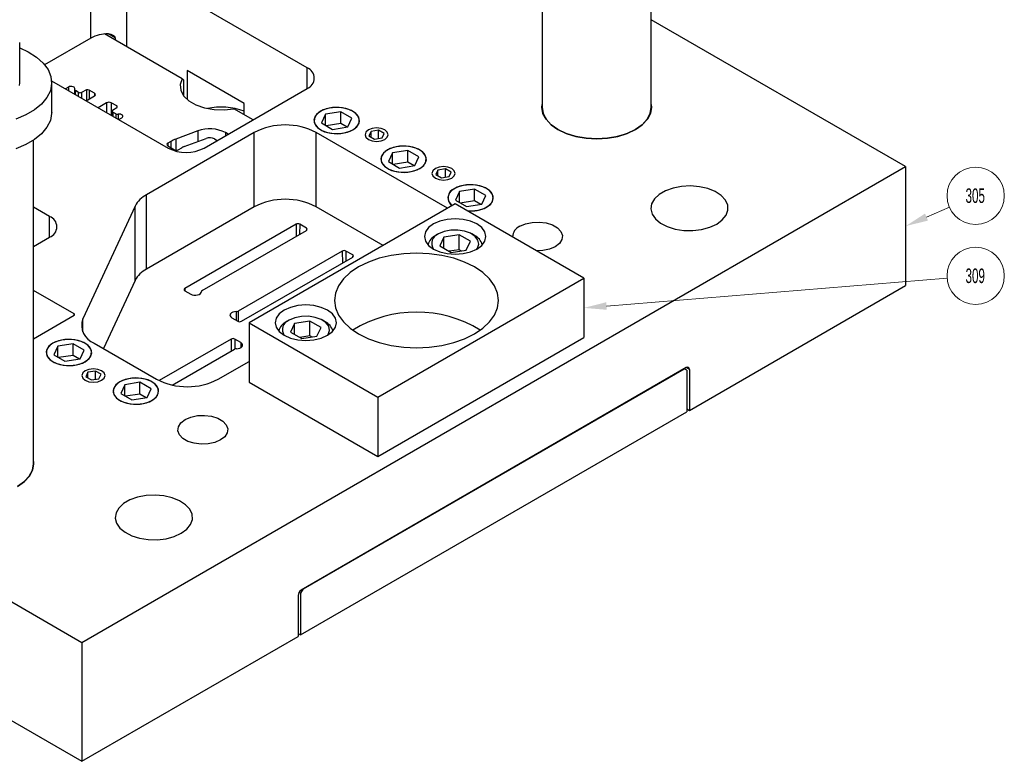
# Model space of a CAD drawing. Header units: inches. Extents: x 1802 to 2468, y -208 to -72.
# Tile 542 of 595: x 2319 to 2326, y -102 to -97. Entities that reach past the tile are written whole.
import ezdxf

# ---------------------------------------------------------------- set-up
doc = ezdxf.new("R2010")
doc.units = ezdxf.units.IN
doc.header["$LTSCALE"] = 0.5
doc.header["$MEASUREMENT"] = 0
for name, color, linetype in [('SID-M-S', 105, 'Continuous'), ('ST1-M-S', 193, 'Continuous'), ('ST2-M-S', 193, 'Continuous'), ('SVE-M-S', 8, 'Continuous')]:
    doc.layers.add(name, color=color, linetype=linetype)
doc.styles.add('SLDTEXTSTYLE0', font='TXT', dxfattribs={"width": 0.595745})

msp = doc.modelspace()

# ---------------------------------------------------------------- linework, layer by layer
at = {"layer": 'SID-M-S', "linetype": 'Continuous', "lineweight": 0}
for p, q in [((2325.22285, -98.24264), (2325.38001, -98.17453)), ((2323.02549, -98.85316), (2325.36443, -98.6621))]:
    msp.add_line(p, q, dxfattribs=at)
for centre in [(2325.56048, -98.0963), (2325.56048, -98.64609)]:
    msp.add_circle(centre, 0.1967, dxfattribs=at)
for points in [[(2325.23319, -98.2665), (2325.07972, -98.30468), (2325.23319, -98.2665), (2325.21251, -98.21879)], [(2323.02761, -98.87908), (2322.87001, -98.86586), (2323.02761, -98.87908), (2323.02338, -98.82725)]]:
    msp.add_solid(points, dxfattribs=at)
at = {"layer": 'ST1-M-S', "linetype": 'Continuous', "lineweight": 25}
for p, q in [((2308.63949, -94.93693), (2319.42286, -101.16205)), ((2308.63949, -95.75347), (2319.42286, -101.97859)), ((2319.48474, -97.01375), (2319.48474, -96.50342)), ((2320.96966, -97.21777), (2319.73222, -96.50342)), ((2319.73222, -97.07499), (2319.73222, -96.50342)), ((2325.07972, -97.89641), (2323.3334, -96.88828)), ((2319.48474, -97.01375), (2319.16761, -97.19683)), ((2320.11161, -97.294), (2319.57764, -96.98575)), ((2319.65081, -97.01166), (2319.60609, -96.98585)), ((2319.65081, -97.01166), (2319.65081, -97.02798)), ((2320.96966, -97.36064), (2320.96966, -97.21777)), ((2320.53766, -97.46239), (2320.14655, -97.23661)), ((2320.14655, -97.23661), (2320.14655, -97.43586)), ((2319.21523, -97.30711), (2320.01507, -97.76885)), ((2319.33151, -97.34991), (2319.31043, -97.36207)), ((2319.33841, -97.34707), (2319.33151, -97.34991)), ((2319.33151, -97.34991), (2319.33169, -97.37435)), ((2319.34654, -97.34568), (2319.33841, -97.34707)), ((2319.35501, -97.3459), (2319.34654, -97.34568)), ((2319.36289, -97.34771), (2319.35501, -97.3459)), ((2319.36933, -97.3509), (2319.36289, -97.34771)), ((2319.3736, -97.35512), (2319.36933, -97.3509)), ((2319.37526, -97.35992), (2319.3736, -97.35512)), ((2320.11161, -97.294), (2320.09843, -97.33291)), ((2320.09843, -97.33291), (2320.10197, -97.37251)), ((2320.12136, -97.29963), (2320.12136, -97.40958)), ((2319.37336, -97.36757), (2319.37304, -97.39821)), ((2319.37412, -97.36477), (2319.37526, -97.35992)), ((2319.37825, -97.37444), (2319.37805, -97.40111)), ((2319.39839, -97.38607), (2319.37825, -97.37444)), ((2319.39839, -97.38607), (2319.39819, -97.41273)), ((2319.45522, -97.37002), (2319.42091, -97.38664)), ((2319.42091, -97.38664), (2319.42118, -97.42601)), ((2319.45256, -97.44412), (2319.5102, -97.41085)), ((2319.45522, -97.37002), (2319.45571, -97.4423)), ((2319.47277, -97.37046), (2319.4723, -97.43273)), ((2319.5102, -97.39207), (2319.47277, -97.37046)), ((2319.5102, -97.39207), (2319.51006, -97.41093)), ((2320.10197, -97.37251), (2320.12202, -97.41044)), ((2320.12202, -97.41044), (2320.15738, -97.44443)), ((2320.26255, -97.76885), (2320.96966, -97.36064)), ((2319.59237, -97.45828), (2319.53473, -97.49156)), ((2319.59237, -97.45828), (2319.59287, -97.52512)), ((2319.6249, -97.45828), (2319.62426, -97.54324)), ((2319.66233, -97.47989), (2319.6249, -97.45828)), ((2319.63431, -97.50983), (2319.6631, -97.49002)), ((2319.66233, -97.47989), (2319.66225, -97.49061)), ((2319.66387, -97.48096), (2319.66233, -97.47989)), ((2319.6631, -97.49002), (2319.66447, -97.48888)), ((2319.66504, -97.48218), (2319.66387, -97.48096)), ((2319.66447, -97.48888), (2319.66545, -97.48761)), ((2319.6658, -97.4835), (2319.66504, -97.48218)), ((2319.66545, -97.48761), (2319.66601, -97.48626)), ((2319.66613, -97.48487), (2319.6658, -97.4835)), ((2319.66601, -97.48626), (2319.66613, -97.48487)), ((2320.15738, -97.44443), (2320.20595, -97.47247)), ((2320.20595, -97.47247), (2320.26483, -97.49288)), ((2320.26483, -97.49288), (2320.33053, -97.50446)), ((2320.53766, -97.53995), (2320.53766, -97.46239)), ((2321.16711, -97.48992), (2321.12135, -97.49492)), ((2321.21339, -97.49293), (2321.16711, -97.48992)), ((2321.25608, -97.50368), (2321.21339, -97.49293)), ((2322.58215, -97.48821), (2322.5834, -97.47052)), ((2322.58938, -97.53058), (2322.58215, -97.48821)), ((2323.33465, -97.48821), (2323.32742, -97.53058)), ((2323.3334, -97.47052), (2323.33465, -97.48821)), ((2319.63041, -97.51596), (2319.63008, -97.5466)), ((2319.63043, -97.51644), (2319.63058, -97.51466)), ((2319.63085, -97.51821), (2319.63043, -97.51644)), ((2319.63058, -97.51466), (2319.63129, -97.51293)), ((2319.63182, -97.5199), (2319.63085, -97.51821)), ((2319.63129, -97.51293), (2319.63255, -97.5113)), ((2319.63332, -97.52146), (2319.63182, -97.5199)), ((2319.63255, -97.5113), (2319.63431, -97.50983)), ((2319.6353, -97.52283), (2319.63332, -97.52146)), ((2319.6353, -97.52283), (2319.6351, -97.5495)), ((2319.65543, -97.53446), (2319.6353, -97.52283)), ((2319.65543, -97.53446), (2319.65523, -97.56112)), ((2319.68059, -97.53618), (2319.67219, -97.53684)), ((2319.67219, -97.53684), (2319.6723, -97.57097)), ((2319.67686, -97.57361), (2319.69793, -97.56144)), ((2319.6889, -97.53714), (2319.68059, -97.53618)), ((2319.69622, -97.53961), (2319.6889, -97.53714)), ((2319.70175, -97.54332), (2319.69622, -97.53961)), ((2319.69793, -97.56144), (2319.70285, -97.55746)), ((2319.70487, -97.54787), (2319.70175, -97.54332)), ((2319.70285, -97.55746), (2319.70526, -97.55276)), ((2319.70526, -97.55276), (2319.70487, -97.54787)), ((2320.33053, -97.50446), (2320.39912, -97.5065)), ((2320.39912, -97.5065), (2320.46653, -97.49889)), ((2320.59836, -97.57499), (2320.46653, -97.49889)), ((2321.02547, -97.55026), (2321.01681, -97.57668)), ((2321.04724, -97.52649), (2321.02547, -97.55026)), ((2321.08017, -97.50748), (2321.04724, -97.52649)), ((2321.12135, -97.49492), (2321.08017, -97.50748)), ((2321.29139, -97.52122), (2321.25608, -97.50368)), ((2321.31617, -97.54398), (2321.29139, -97.52122)), ((2321.32822, -97.56996), (2321.31617, -97.54398)), ((2322.61079, -97.57133), (2322.58938, -97.53058)), ((2323.32742, -97.53058), (2323.30601, -97.57133)), ((2321.01681, -97.57668), (2321.02203, -97.6034)), ((2321.02203, -97.6034), (2321.04065, -97.62804)), ((2321.04065, -97.62804), (2321.07103, -97.64842)), ((2321.28344, -97.64384), (2321.3111, -97.6222)), ((2321.3111, -97.6222), (2321.32648, -97.59682)), ((2321.32648, -97.59682), (2321.32822, -97.56996)), ((2322.64556, -97.60888), (2322.61079, -97.57133)), ((2322.69235, -97.6418), (2322.64556, -97.60888)), ((2323.27124, -97.60888), (2323.22445, -97.6418)), ((2323.30601, -97.57133), (2323.27124, -97.60888)), ((2320.60727, -97.6617), (2319.86666, -98.08924)), ((2320.21931, -97.65119), (2320.06794, -97.70734)), ((2320.21931, -97.65119), (2320.21973, -97.72377)), ((2320.40923, -97.66298), (2320.40907, -97.68427)), ((2320.42759, -97.67358), (2320.40923, -97.66298)), ((2320.60727, -98.17203), (2320.60727, -97.6617)), ((2321.93304, -98.18212), (2321.03153, -97.6617)), ((2321.03153, -98.17203), (2321.03153, -97.6617)), ((2321.07103, -97.64842), (2321.11047, -97.66273)), ((2321.11047, -97.66273), (2321.15546, -97.66969)), ((2321.15546, -97.66969), (2321.202, -97.66868)), ((2321.202, -97.66868), (2321.24596, -97.6598)), ((2321.24596, -97.6598), (2321.28344, -97.64384)), ((2321.37351, -97.65944), (2321.36746, -97.677)), ((2321.36746, -97.677), (2321.37351, -97.69457)), ((2321.39074, -97.64455), (2321.37351, -97.65944)), ((2321.37351, -97.69457), (2321.39074, -97.70946)), ((2321.41653, -97.6346), (2321.39074, -97.64455)), ((2321.44696, -97.63111), (2321.41653, -97.6346)), ((2321.47738, -97.6346), (2321.44696, -97.63111)), ((2321.50317, -97.64455), (2321.47738, -97.6346)), ((2321.52041, -97.65944), (2321.50317, -97.64455)), ((2321.50317, -97.70946), (2321.52041, -97.69457)), ((2321.52646, -97.677), (2321.52041, -97.65944)), ((2321.52041, -97.69457), (2321.52646, -97.677)), ((2322.74937, -97.66881), (2322.69235, -97.6418)), ((2322.81441, -97.68888), (2322.74937, -97.66881)), ((2322.885, -97.70124), (2322.81441, -97.68888)), ((2323.10238, -97.68888), (2323.0318, -97.70124)), ((2323.16743, -97.66881), (2323.10238, -97.68888)), ((2323.22445, -97.6418), (2323.16743, -97.66881)), ((2320.0344, -97.72294), (2320.01353, -97.73499)), ((2320.01353, -97.73499), (2320.01367, -97.75385)), ((2320.01353, -97.75376), (2320.05949, -97.7803)), ((2320.0344, -97.72294), (2320.03472, -97.766)), ((2320.06794, -97.70734), (2320.06838, -97.7831)), ((2320.12524, -97.75882), (2320.27661, -97.70267)), ((2320.33427, -97.70625), (2320.35263, -97.71685)), ((2321.39074, -97.70946), (2321.41653, -97.7194)), ((2321.41653, -97.7194), (2321.44696, -97.7229)), ((2321.44696, -97.7229), (2321.47738, -97.7194)), ((2321.47738, -97.7194), (2321.50317, -97.70946)), ((2321.58097, -97.76025), (2321.53979, -97.77281)), ((2321.62673, -97.75525), (2321.58097, -97.76025)), ((2321.67301, -97.75826), (2321.62673, -97.75525)), ((2321.7157, -97.76901), (2321.67301, -97.75826)), ((2322.9584, -97.70541), (2322.885, -97.70124)), ((2323.0318, -97.70124), (2322.9584, -97.70541)), ((2320.08495, -97.7803), (2320.10935, -97.76621)), ((2321.48509, -97.8156), (2321.47643, -97.84201)), ((2321.50685, -97.79182), (2321.48509, -97.8156)), ((2321.53979, -97.77281), (2321.50685, -97.79182)), ((2321.75101, -97.78655), (2321.7157, -97.76901)), ((2321.77579, -97.80932), (2321.75101, -97.78655)), ((2321.78784, -97.83529), (2321.77579, -97.80932)), ((2319.42286, -101.16205), (2325.07972, -97.89641)), ((2321.47643, -97.84201), (2321.48165, -97.86873)), ((2321.48165, -97.86873), (2321.50027, -97.89338)), ((2321.50027, -97.89338), (2321.53065, -97.91376)), ((2321.74306, -97.90917), (2321.77072, -97.88754)), ((2321.77072, -97.88754), (2321.7861, -97.86216)), ((2321.7861, -97.86216), (2321.78784, -97.83529)), ((2321.87615, -97.89993), (2321.85036, -97.90988)), ((2321.90658, -97.89644), (2321.87615, -97.89993)), ((2321.937, -97.89993), (2321.90658, -97.89644)), ((2321.96279, -97.90988), (2321.937, -97.89993)), ((2325.07972, -97.89641), (2325.07972, -98.71295)), ((2321.53065, -97.91376), (2321.57009, -97.92806)), ((2321.57009, -97.92806), (2321.61508, -97.93502)), ((2321.61508, -97.93502), (2321.66162, -97.93402)), ((2321.66162, -97.93402), (2321.70558, -97.92514)), ((2321.70558, -97.92514), (2321.74306, -97.90917)), ((2321.83313, -97.92477), (2321.82708, -97.94234)), ((2321.82708, -97.94234), (2321.83313, -97.9599)), ((2321.85036, -97.90988), (2321.83313, -97.92477)), ((2321.83313, -97.9599), (2321.85036, -97.97479)), ((2321.98003, -97.92477), (2321.96279, -97.90988)), ((2321.96279, -97.97479), (2321.98003, -97.9599)), ((2321.98608, -97.94234), (2321.98003, -97.92477)), ((2321.98003, -97.9599), (2321.98608, -97.94234)), ((2321.85036, -97.97479), (2321.87615, -97.98474)), ((2321.87615, -97.98474), (2321.90658, -97.98823)), ((2321.90658, -97.98823), (2321.937, -97.98474)), ((2321.937, -97.98474), (2321.96279, -97.97479)), ((2322.04059, -98.02558), (2321.99941, -98.03814)), ((2322.08635, -98.02058), (2322.04059, -98.02558)), ((2322.13263, -98.02359), (2322.08635, -98.02058)), ((2322.17532, -98.03434), (2322.13263, -98.02359)), ((2322.21063, -98.05188), (2322.17532, -98.03434)), ((2323.54108, -98.03197), (2323.48253, -98.04317)), ((2323.60252, -98.02886), (2323.54108, -98.03197)), ((2323.66355, -98.03402), (2323.60252, -98.02886)), ((2323.72087, -98.04717), (2323.66355, -98.03402)), ((2319.86666, -98.59957), (2319.86666, -98.08924)), ((2321.94471, -98.08093), (2321.93605, -98.10735)), ((2321.96647, -98.05716), (2321.94471, -98.08093)), ((2321.99941, -98.03814), (2321.96647, -98.05716)), ((2322.23541, -98.07465), (2322.21063, -98.05188)), ((2322.24746, -98.10062), (2322.23541, -98.07465)), ((2322.24572, -98.12749), (2322.24746, -98.10062)), ((2323.38641, -98.08704), (2323.35403, -98.11734)), ((2323.43003, -98.06186), (2323.38641, -98.08704)), ((2323.48253, -98.04317), (2323.43003, -98.06186)), ((2323.7714, -98.06759), (2323.72087, -98.04717)), ((2323.8124, -98.09419), (2323.7714, -98.06759)), ((2323.84168, -98.12554), (2323.8124, -98.09419)), ((2319.78902, -98.16687), (2319.4296, -98.94122)), ((2319.78902, -98.67721), (2319.78902, -98.16687)), ((2321.93605, -98.10735), (2321.94127, -98.13407)), ((2321.94127, -98.13407), (2321.95989, -98.15871)), ((2321.95989, -98.15871), (2321.9654, -98.16344)), ((2322.20268, -98.1745), (2322.23034, -98.15287)), ((2322.23034, -98.15287), (2322.24572, -98.12749)), ((2323.33463, -98.15114), (2323.32926, -98.18662)), ((2323.35403, -98.11734), (2323.33463, -98.15114)), ((2323.85764, -98.15993), (2323.84168, -98.12554)), ((2323.85943, -98.19552), (2323.85764, -98.15993)), ((2319.20189, -98.23828), (2319.09076, -98.17413)), ((2320.60727, -98.17203), (2319.86666, -98.59957)), ((2321.49102, -98.43729), (2321.03153, -98.17203)), ((2323.32926, -98.18662), (2323.3382, -98.22185)), ((2323.3382, -98.22185), (2323.36097, -98.25494)), ((2323.82089, -98.26266), (2323.84696, -98.23039)), ((2323.84696, -98.23039), (2323.85943, -98.19552)), ((2319.20189, -98.38116), (2319.20189, -98.23828)), ((2320.89345, -98.29243), (2320.12977, -98.73329)), ((2320.89345, -98.29243), (2320.89406, -98.37453)), ((2320.9189, -98.29243), (2320.91839, -98.36049)), ((2320.96486, -98.31897), (2320.9189, -98.29243)), ((2322.43028, -98.30589), (2322.46944, -98.28897)), ((2322.46944, -98.28897), (2322.51528, -98.2791)), ((2322.51528, -98.2791), (2322.56407, -98.27708)), ((2322.56407, -98.27708), (2322.61188, -98.28309)), ((2322.61188, -98.28309), (2322.65481, -98.29662)), ((2322.65481, -98.29662), (2322.68941, -98.31659)), ((2323.36097, -98.25494), (2323.39635, -98.28411)), ((2323.39635, -98.28411), (2323.44242, -98.30778)), ((2323.73425, -98.31268), (2323.78264, -98.2906)), ((2323.78264, -98.2906), (2323.82089, -98.26266)), ((2320.24908, -98.74688), (2320.96486, -98.33366)), ((2320.96486, -98.31897), (2320.96475, -98.33373)), ((2322.68941, -98.31659), (2322.71285, -98.34138)), ((2322.71285, -98.34138), (2322.72325, -98.36897)), ((2322.72325, -98.36897), (2322.71976, -98.39714)), ((2323.44242, -98.30778), (2323.49671, -98.32468)), ((2323.49671, -98.32468), (2323.55629, -98.33389)), ((2323.55629, -98.33389), (2323.61795, -98.33493)), ((2323.61795, -98.33493), (2323.67835, -98.32773)), ((2323.67835, -98.32773), (2323.73425, -98.31268)), ((2319.09076, -98.44531), (2319.20189, -98.38116)), ((2322.70266, -98.4236), (2322.67335, -98.44621)), ((2322.71976, -98.39714), (2322.70266, -98.4236)), ((2321.21117, -98.47585), (2320.49539, -98.88907)), ((2321.21117, -98.47585), (2321.21179, -98.55795)), ((2321.23663, -98.47585), (2321.23612, -98.54391)), ((2321.28259, -98.50239), (2321.23663, -98.47585)), ((2321.28259, -98.50239), (2321.28248, -98.51715)), ((2322.58835, -98.47301), (2322.54696, -98.47523)), ((2322.63418, -98.46314), (2322.58835, -98.47301)), ((2322.67335, -98.44621), (2322.63418, -98.46314)), ((2320.51891, -98.95794), (2321.28259, -98.51708)), ((2319.78902, -98.67721), (2319.57159, -99.14565)), ((2319.37054, -98.90794), (2319.09076, -98.74643)), ((2320.12977, -98.73329), (2320.12988, -98.74805)), ((2320.12977, -98.74799), (2320.17069, -98.77161)), ((2320.17069, -98.77161), (2320.18086, -98.77596)), ((2320.18086, -98.77596), (2320.19279, -98.77842)), ((2320.19279, -98.77842), (2320.20543, -98.77876)), ((2320.20543, -98.77876), (2320.2177, -98.77696)), ((2320.2177, -98.77696), (2320.22853, -98.77318)), ((2320.22853, -98.77318), (2320.23698, -98.76774)), ((2320.23698, -98.76774), (2320.24233, -98.76112)), ((2320.24233, -98.76112), (2320.2441, -98.75389)), ((2323.59479, -99.57018), (2325.07972, -98.71295)), ((2319.37054, -98.91611), (2319.37054, -98.90794)), ((2320.44327, -98.90718), (2320.44016, -98.91427)), ((2320.44982, -98.90093), (2320.44327, -98.90718)), ((2320.45924, -98.89605), (2320.44982, -98.90093)), ((2320.47071, -98.89297), (2320.45924, -98.89605)), ((2320.48324, -98.89194), (2320.47071, -98.89297)), ((2320.48324, -98.89194), (2320.48324, -98.95204)), ((2320.49539, -98.88907), (2320.49591, -98.95913)), ((2319.09076, -99.07762), (2319.37054, -98.91611)), ((2319.4296, -99.03087), (2319.4296, -98.94122)), ((2320.44016, -98.91427), (2320.44075, -98.92156)), ((2320.44075, -98.92156), (2320.445, -98.92845)), ((2320.445, -98.92845), (2320.45254, -98.93432)), ((2320.45254, -98.93432), (2320.49346, -98.95794)), ((2319.24169, -99.09947), (2319.20876, -99.11849)), ((2319.28287, -99.08691), (2319.24169, -99.09947)), ((2319.32863, -99.08191), (2319.28287, -99.08691)), ((2319.37492, -99.08492), (2319.32863, -99.08191)), ((2319.41761, -99.09567), (2319.37492, -99.08492)), ((2319.45291, -99.11321), (2319.41761, -99.09567)), ((2319.47769, -99.13598), (2319.45291, -99.11321)), ((2319.50725, -99.10851), (2319.93552, -99.35574)), ((2320.44814, -99.08017), (2319.95388, -99.3655)), ((2320.44814, -99.08017), (2320.44875, -99.16227)), ((2320.47359, -99.08017), (2320.47308, -99.14832)), ((2320.51451, -99.1038), (2320.47359, -99.08017)), ((2320.51451, -99.1038), (2320.51425, -99.13905)), ((2320.52205, -99.10967), (2320.51451, -99.1038)), ((2320.5263, -99.11655), (2320.52205, -99.10967)), ((2320.52689, -99.12385), (2320.5263, -99.11655)), ((2319.18699, -99.14226), (2319.17834, -99.16868)), ((2319.17834, -99.16868), (2319.18355, -99.1954)), ((2319.20876, -99.11849), (2319.18699, -99.14226)), ((2319.48974, -99.16195), (2319.47769, -99.13598)), ((2319.488, -99.18882), (2319.48974, -99.16195)), ((2320.04416, -99.39584), (2320.47166, -99.14905)), ((2320.48381, -99.14617), (2320.49634, -99.14515)), ((2320.49634, -99.14515), (2320.50781, -99.14206)), ((2320.50781, -99.14206), (2320.51723, -99.13718)), ((2320.51723, -99.13718), (2320.52378, -99.13093)), ((2320.52378, -99.13093), (2320.52689, -99.12385)), ((2319.18355, -99.1954), (2319.20218, -99.22004)), ((2319.20218, -99.22004), (2319.23256, -99.24042)), ((2319.23256, -99.24042), (2319.27199, -99.25473)), ((2319.36352, -99.26068), (2319.40749, -99.2518)), ((2319.40749, -99.2518), (2319.44496, -99.23583)), ((2319.44496, -99.23583), (2319.47262, -99.2142)), ((2319.47262, -99.2142), (2319.488, -99.18882)), ((2320.35978, -99.35574), (2320.57191, -99.23328)), ((2319.27199, -99.25473), (2319.31698, -99.26168)), ((2319.31698, -99.26168), (2319.36352, -99.26068)), ((2319.42897, -99.31267), (2319.42291, -99.33023)), ((2319.4462, -99.29778), (2319.42897, -99.31267)), ((2319.47199, -99.28783), (2319.4462, -99.29778)), ((2319.50241, -99.28434), (2319.47199, -99.28783)), ((2319.53284, -99.28783), (2319.50241, -99.28434)), ((2319.55863, -99.29778), (2319.53284, -99.28783)), ((2319.57586, -99.31267), (2319.55863, -99.29778)), ((2319.58191, -99.33023), (2319.57586, -99.31267)), ((2323.57358, -99.27623), (2320.929, -100.80291)), ((2320.94314, -100.79474), (2323.55944, -99.28439)), ((2323.57712, -99.2946), (2323.55944, -99.28439)), ((2323.59479, -99.28848), (2323.57358, -99.27623)), ((2323.57712, -99.2946), (2323.57712, -99.58039)), ((2323.59479, -99.28848), (2323.59479, -99.57018)), ((2319.42291, -99.33023), (2319.42897, -99.34779)), ((2319.42897, -99.34779), (2319.4462, -99.36268)), ((2319.4462, -99.36268), (2319.47199, -99.37263)), ((2319.47199, -99.37263), (2319.50241, -99.37612)), ((2319.50241, -99.37612), (2319.53284, -99.37263)), ((2319.53284, -99.37263), (2319.55863, -99.36268)), ((2319.55863, -99.36268), (2319.57586, -99.34779)), ((2319.57586, -99.34779), (2319.58191, -99.33023)), ((2319.66838, -99.38382), (2319.64661, -99.40759)), ((2319.70131, -99.36481), (2319.66838, -99.38382)), ((2319.74249, -99.35224), (2319.70131, -99.36481)), ((2319.78825, -99.34724), (2319.74249, -99.35224)), ((2319.83454, -99.35026), (2319.78825, -99.34724)), ((2319.87723, -99.36101), (2319.83454, -99.35026)), ((2319.91253, -99.37855), (2319.87723, -99.36101)), ((2319.93731, -99.40131), (2319.91253, -99.37855)), ((2319.64661, -99.40759), (2319.63795, -99.43401)), ((2319.63795, -99.43401), (2319.64317, -99.46073)), ((2319.93224, -99.47953), (2319.94762, -99.45415)), ((2319.94936, -99.42728), (2319.93731, -99.40131)), ((2319.94762, -99.45415), (2319.94936, -99.42728)), ((2319.64317, -99.46073), (2319.66179, -99.48537)), ((2319.66179, -99.48537), (2319.69218, -99.50575)), ((2319.69218, -99.50575), (2319.73161, -99.52006)), ((2319.73161, -99.52006), (2319.7766, -99.52702)), ((2319.82314, -99.52601), (2319.86711, -99.51713)), ((2319.86711, -99.51713), (2319.90458, -99.50116)), ((2319.90458, -99.50116), (2319.93224, -99.47953)), ((2319.7766, -99.52702), (2319.82314, -99.52601)), ((2320.92547, -101.11115), (2323.57712, -99.58039)), ((2323.57712, -99.55998), (2323.59479, -99.57018)), ((2320.08577, -99.68162), (2320.10286, -99.65516)), ((2320.10286, -99.65516), (2320.13218, -99.63256)), ((2320.13218, -99.63256), (2320.17134, -99.61563)), ((2320.17134, -99.61563), (2320.21718, -99.60576)), ((2320.21718, -99.60576), (2320.26598, -99.60375)), ((2320.26598, -99.60375), (2320.31378, -99.60975)), ((2320.31378, -99.60975), (2320.35672, -99.62328)), ((2320.35672, -99.62328), (2320.39131, -99.64325)), ((2320.39131, -99.64325), (2320.41475, -99.66804)), ((2320.08228, -99.70979), (2320.08577, -99.68162)), ((2320.09268, -99.73739), (2320.08228, -99.70979)), ((2320.42166, -99.72381), (2320.40457, -99.75027)), ((2320.41475, -99.66804), (2320.42515, -99.69564)), ((2320.42515, -99.69564), (2320.42166, -99.72381)), ((2320.11612, -99.76218), (2320.09268, -99.73739)), ((2320.15071, -99.78215), (2320.11612, -99.76218)), ((2320.19365, -99.79568), (2320.15071, -99.78215)), ((2320.33609, -99.7898), (2320.29025, -99.79967)), ((2320.37525, -99.77288), (2320.33609, -99.7898)), ((2320.40457, -99.75027), (2320.37525, -99.77288)), ((2320.24145, -99.80168), (2320.19365, -99.79568)), ((2320.29025, -99.79967), (2320.24145, -99.80168)), ((2319.09076, -99.91974), (2319.09201, -99.93743)), ((2319.08478, -99.97981), (2319.06337, -100.02055)), ((2319.09201, -99.93743), (2319.08478, -99.97981)), ((2319.0286, -100.05811), (2318.98181, -100.09102)), ((2319.06337, -100.02055), (2319.0286, -100.05811)), ((2319.75307, -100.18452), (2319.70946, -100.2097)), ((2319.80557, -100.16583), (2319.75307, -100.18452)), ((2319.86412, -100.15463), (2319.80557, -100.16583)), ((2319.92557, -100.15153), (2319.86412, -100.15463)), ((2319.98659, -100.15669), (2319.92557, -100.15153)), ((2320.04392, -100.16983), (2319.98659, -100.15669)), ((2320.09444, -100.19026), (2320.04392, -100.16983)), ((2320.13545, -100.21686), (2320.09444, -100.19026)), ((2319.67708, -100.24001), (2319.65768, -100.27381)), ((2319.70946, -100.2097), (2319.67708, -100.24001)), ((2320.16472, -100.2482), (2320.13545, -100.21686)), ((2320.18068, -100.28259), (2320.16472, -100.2482)), ((2319.65768, -100.27381), (2319.6523, -100.30928)), ((2319.6523, -100.30928), (2319.66124, -100.34451)), ((2320.17001, -100.35305), (2320.18248, -100.31818)), ((2320.18248, -100.31818), (2320.18068, -100.28259)), ((2319.66124, -100.34451), (2319.68401, -100.3776)), ((2319.68401, -100.3776), (2319.71939, -100.40677)), ((2320.10568, -100.41326), (2320.14394, -100.38533)), ((2320.14394, -100.38533), (2320.17001, -100.35305)), ((2319.71939, -100.40677), (2319.76547, -100.43044)), ((2319.76547, -100.43044), (2319.81976, -100.44734)), ((2319.81976, -100.44734), (2319.87934, -100.45655)), ((2319.87934, -100.45655), (2319.94099, -100.45759)), ((2319.94099, -100.45759), (2320.0014, -100.45039)), ((2320.0014, -100.45039), (2320.0573, -100.43534)), ((2320.0573, -100.43534), (2320.10568, -100.41326)), ((2320.94314, -100.79474), (2320.92547, -100.82536)), ((2320.90779, -100.83965), (2320.90779, -101.12136)), ((2320.92547, -100.82536), (2320.914, -100.81874)), ((2320.92547, -100.82536), (2320.92547, -101.11115)), ((2319.42286, -101.97859), (2320.90779, -101.12136)), ((2320.90779, -101.10095), (2320.92547, -101.11115)), ((2319.42286, -101.16205), (2319.42286, -101.97859))]:
    msp.add_line(p, q, dxfattribs=at)
for centre, radius, start, end in [((2319.60265, -97.23429), 0.25008, 89.860486, 118.1328), ((2320.94255, -97.28921), 0.07641, 290.783421, 69.216579), ((2319.38076, -97.36765), 0.00724, 156.576033, 249.704438), ((2319.41024, -97.36301), 0.02593, 242.805191, 294.307148), ((2319.46353, -97.38843), 0.0202, 62.805191, 114.307148), ((2319.50664, -97.40146), 0.01004, 290.783421, 69.216579), ((2319.60864, -97.48967), 0.03535, 62.609672, 117.390328), ((2320.37879, -97.94395), 0.45622, 69.621208, 101.883198), ((2319.66724, -97.51156), 0.02576, 242.718284, 281.070089), ((2320.8194, -98.07111), 0.46111, 62.609672, 117.390328), ((2320.30072, -97.87532), 0.23846, 62.932788, 109.961726), ((2320.01709, -97.74437), 0.01004, 110.783421, 249.216579), ((2320.14389, -97.91446), 0.2206, 110.136753, 119.756334), ((2320.16122, -97.85694), 0.10451, 110.136753, 119.756334), ((2320.30133, -97.77071), 0.0724, 62.932788, 109.961726), ((2320.13881, -97.53002), 0.26898, 242.609672, 297.390328), ((2320.07222, -97.75573), 0.02767, 242.609672, 297.390328), ((2319.95208, -98.2523), 0.18408, 117.644913, 152.348879), ((2320.8194, -98.58145), 0.46111, 62.609672, 117.390328), ((2322.09297, -97.96163), 0.23947, 264.550163, 297.265029), ((2319.17478, -98.30972), 0.07641, 290.783421, 69.216579), ((2320.90617, -98.317), 0.02767, 62.609672, 117.390328), ((2320.96208, -98.32632), 0.00786, 290.783421, 69.216579), ((2322.46384, -98.38282), 0.08393, 113.572713, 177.292629), ((2321.2239, -98.50042), 0.02767, 62.609672, 117.390328), ((2321.2798, -98.50973), 0.00786, 290.783421, 69.216579), ((2319.95208, -98.76264), 0.18408, 117.644913, 152.348879), ((2320.13256, -98.74064), 0.00786, 110.783421, 249.216579), ((2320.25258, -98.75464), 0.00851, 114.273153, 174.949386), ((2319.36899, -98.91202), 0.00437, 290.783421, 69.216579), ((2320.48384, -98.86737), 0.02458, 268.619095, 298.018638), ((2319.55396, -98.98517), 0.13189, 160.538998, 249.257925), ((2320.50619, -98.93338), 0.02767, 242.609672, 297.390328), ((2320.46086, -99.10474), 0.02767, 62.609672, 117.390328), ((2320.48321, -99.17075), 0.02458, 88.619095, 118.018638), ((2323.58186, -99.28638), 0.0131, 350.785963, 129.203285), ((2320.14765, -98.94633), 0.46111, 242.609672, 297.390328), ((2320.95385, -100.84175), 0.0461, 122.605478, 177.394522)]:
    msp.add_arc(centre, radius, start, end, dxfattribs=at)
msp.add_ellipse((2320.37923, -97.44851), major_axis=(0.2815, -0.16253), ratio=0.0000704, start_param=3.4569816, end_param=3.5543428, dxfattribs=at)
msp.add_open_spline([(2319.60326, -96.98421), (2319.60986, -96.98476), (2319.62315, -96.98586), (2319.63774, -96.99326), (2319.64642, -97.00102), (2319.65022, -97.00664), (2319.65065, -97.01028), (2319.65081, -97.01166)], degree=3, knots=[0, 0, 0, 0, 0.3236249, 0.6523354, 0.784959, 0.9188029, 1, 1, 1, 1], dxfattribs=at)
at = {"layer": 'ST2-M-S', "linetype": 'Continuous', "lineweight": 25}
for p, q in [((2322.5834, -95.26625), (2322.5834, -97.48821)), ((2323.3334, -97.48821), (2323.3334, -95.26625)), ((2322.5834, -97.47052), (2322.58215, -97.48821)), ((2322.58215, -97.48821), (2322.58938, -97.53058)), ((2322.5834, -97.48821), (2322.5906, -97.53044)), ((2323.32619, -97.53044), (2323.3334, -97.48821)), ((2323.32742, -97.53058), (2323.33465, -97.48821)), ((2323.33465, -97.48821), (2323.3334, -97.47052)), ((2322.58938, -97.53058), (2322.61079, -97.57133)), ((2322.5906, -97.53044), (2322.61194, -97.57105)), ((2323.30485, -97.57105), (2323.32619, -97.53044)), ((2323.30601, -97.57133), (2323.32742, -97.53058)), ((2322.61079, -97.57133), (2322.64556, -97.60888)), ((2322.61194, -97.57105), (2322.6466, -97.60848)), ((2322.64556, -97.60888), (2322.69235, -97.6418)), ((2322.6466, -97.60848), (2322.69323, -97.64129)), ((2323.22356, -97.64129), (2323.2702, -97.60848)), ((2323.22445, -97.6418), (2323.27124, -97.60888)), ((2323.2702, -97.60848), (2323.30485, -97.57105)), ((2323.27124, -97.60888), (2323.30601, -97.57133)), ((2322.69235, -97.6418), (2322.74937, -97.66881)), ((2322.69323, -97.64129), (2322.75006, -97.66821)), ((2322.74937, -97.66881), (2322.81441, -97.68888)), ((2322.75006, -97.66821), (2322.81489, -97.68821)), ((2322.81441, -97.68888), (2322.885, -97.70124)), ((2322.81489, -97.68821), (2322.88524, -97.70053)), ((2323.03156, -97.70053), (2323.1019, -97.68821)), ((2323.0318, -97.70124), (2323.10238, -97.68888)), ((2323.1019, -97.68821), (2323.16674, -97.66821)), ((2323.10238, -97.68888), (2323.16743, -97.66881)), ((2323.16674, -97.66821), (2323.22356, -97.64129)), ((2323.16743, -97.66881), (2323.22445, -97.6418)), ((2319.09076, -99.93743), (2319.09076, -97.71547)), ((2322.885, -97.70124), (2322.9584, -97.70541)), ((2322.88524, -97.70053), (2322.9584, -97.70469)), ((2322.9584, -97.70469), (2323.03156, -97.70053)), ((2322.9584, -97.70541), (2323.0318, -97.70124)), ((2321.98613, -98.15147), (2320.57191, -98.96788)), ((2322.87001, -98.66173), (2321.98613, -98.15147)), ((2321.83693, -98.28986), (2321.8034, -98.31508)), ((2321.88063, -98.2705), (2321.83693, -98.28986)), ((2321.93152, -98.25833), (2321.88063, -98.2705)), ((2321.98613, -98.25418), (2321.93152, -98.25833)), ((2322.04074, -98.25833), (2321.98613, -98.25418)), ((2322.09163, -98.2705), (2322.04074, -98.25833)), ((2322.13533, -98.28986), (2322.09163, -98.2705)), ((2322.16886, -98.31508), (2322.13533, -98.28986)), ((2321.78232, -98.34446), (2321.77513, -98.37599)), ((2321.8034, -98.31508), (2321.78232, -98.34446)), ((2322.18994, -98.34446), (2322.16886, -98.31508)), ((2322.19713, -98.37599), (2322.18994, -98.34446)), ((2321.77513, -98.37599), (2321.78232, -98.40751)), ((2321.78232, -98.40751), (2321.8034, -98.43689)), ((2321.8034, -98.43689), (2321.83693, -98.46212)), ((2322.13533, -98.46212), (2322.16886, -98.43689)), ((2322.16886, -98.43689), (2322.18994, -98.40751)), ((2322.18994, -98.40751), (2322.19713, -98.37599)), ((2321.54714, -98.50597), (2321.46559, -98.52547)), ((2321.63297, -98.49408), (2321.54714, -98.50597)), ((2321.72096, -98.49008), (2321.63297, -98.49408)), ((2321.80896, -98.49408), (2321.72096, -98.49008)), ((2321.89478, -98.50597), (2321.80896, -98.49408)), ((2321.83693, -98.46212), (2321.88063, -98.48147)), ((2321.88063, -98.48147), (2321.93152, -98.49364)), ((2321.97633, -98.52547), (2321.89478, -98.50597)), ((2321.93152, -98.49364), (2321.98613, -98.49779)), ((2321.98613, -98.49779), (2322.04074, -98.49364)), ((2322.04074, -98.49364), (2322.09163, -98.48147)), ((2322.09163, -98.48147), (2322.13533, -98.46212)), ((2321.39033, -98.5521), (2321.32321, -98.58519)), ((2321.46559, -98.52547), (2321.39033, -98.5521)), ((2322.05159, -98.5521), (2321.97633, -98.52547)), ((2322.11871, -98.58519), (2322.05159, -98.5521)), ((2321.26589, -98.62394), (2321.21977, -98.66738)), ((2321.32321, -98.58519), (2321.26589, -98.62394)), ((2322.17603, -98.62394), (2322.11871, -98.58519)), ((2322.22215, -98.66738), (2322.17603, -98.62394)), ((2321.21977, -98.66738), (2321.18599, -98.71446)), ((2321.4558, -99.47814), (2322.87001, -98.66173)), ((2322.25593, -98.71446), (2322.22215, -98.66738)), ((2322.87001, -98.66173), (2322.87001, -99.07)), ((2321.16539, -98.76401), (2321.15846, -98.81481)), ((2321.18599, -98.71446), (2321.16539, -98.76401)), ((2322.27654, -98.76401), (2322.25593, -98.71446)), ((2322.28346, -98.81481), (2322.27654, -98.76401)), ((2320.96082, -98.84607), (2320.90621, -98.85022)), ((2321.01543, -98.85022), (2320.96082, -98.84607)), ((2321.15846, -98.81481), (2321.16539, -98.8656)), ((2322.27654, -98.8656), (2322.28346, -98.81481)), ((2320.77809, -98.90698), (2320.75701, -98.93636)), ((2320.81162, -98.88175), (2320.77809, -98.90698)), ((2320.85532, -98.86239), (2320.81162, -98.88175)), ((2320.90621, -98.85022), (2320.85532, -98.86239)), ((2321.06632, -98.86239), (2321.01543, -98.85022)), ((2321.11002, -98.88175), (2321.06632, -98.86239)), ((2321.14355, -98.90698), (2321.11002, -98.88175)), ((2321.16463, -98.93636), (2321.14355, -98.90698)), ((2321.16539, -98.8656), (2321.18599, -98.91515)), ((2322.25593, -98.91515), (2322.27654, -98.8656)), ((2320.57191, -98.96788), (2320.57191, -99.37615)), ((2320.57191, -98.96788), (2321.4558, -99.47814)), ((2320.75701, -98.93636), (2320.74982, -98.96788)), ((2320.74982, -98.96788), (2320.75701, -98.99941)), ((2321.17182, -98.96788), (2321.16463, -98.93636)), ((2321.16463, -98.99941), (2321.17182, -98.96788)), ((2321.18599, -98.91515), (2321.21977, -98.96223)), ((2321.21977, -98.96223), (2321.26589, -99.00567)), ((2322.17603, -99.00567), (2322.22215, -98.96223)), ((2322.22215, -98.96223), (2322.25593, -98.91515)), ((2320.75701, -98.99941), (2320.77809, -99.02879)), ((2320.77809, -99.02879), (2320.81162, -99.05401)), ((2321.11002, -99.05401), (2321.14355, -99.02879)), ((2321.14355, -99.02879), (2321.16463, -98.99941)), ((2321.26589, -99.00567), (2321.32321, -99.04442)), ((2321.32321, -99.04442), (2321.39033, -99.07751)), ((2322.05159, -99.07751), (2322.11871, -99.04442)), ((2322.11871, -99.04442), (2322.17603, -99.00567)), ((2320.81162, -99.05401), (2320.85532, -99.07337)), ((2320.85532, -99.07337), (2320.90621, -99.08554)), ((2320.90621, -99.08554), (2320.96082, -99.08969)), ((2320.96082, -99.08969), (2321.01543, -99.08554)), ((2321.01543, -99.08554), (2321.06632, -99.07337)), ((2321.06632, -99.07337), (2321.11002, -99.05401)), ((2321.39033, -99.07751), (2321.46559, -99.10414)), ((2321.4558, -99.88641), (2322.87001, -99.07)), ((2321.46559, -99.10414), (2321.54714, -99.12364)), ((2321.89478, -99.12364), (2321.97633, -99.10414)), ((2321.97633, -99.10414), (2322.05159, -99.07751)), ((2321.54714, -99.12364), (2321.63297, -99.13553)), ((2321.63297, -99.13553), (2321.72096, -99.13953)), ((2321.72096, -99.13953), (2321.80896, -99.13553)), ((2321.80896, -99.13553), (2321.89478, -99.12364)), ((2320.57191, -99.37615), (2321.4558, -99.88641)), ((2321.4558, -99.47814), (2321.4558, -99.88641)), ((2319.09201, -99.93743), (2319.09076, -99.91974)), ((2319.06221, -100.02028), (2319.08355, -99.97967)), ((2319.06337, -100.02055), (2319.08478, -99.97981)), ((2319.08355, -99.97967), (2319.09076, -99.93743)), ((2319.08478, -99.97981), (2319.09201, -99.93743)), ((2318.98092, -100.09051), (2319.02756, -100.0577)), ((2318.98181, -100.09102), (2319.0286, -100.05811)), ((2319.02756, -100.0577), (2319.06221, -100.02028)), ((2319.0286, -100.05811), (2319.06337, -100.02055))]:
    msp.add_line(p, q, dxfattribs=at)
msp.add_arc((2321.72096, -99.7285), 0.83357, 58.34573, 121.65427, dxfattribs=at)
at = {"layer": 'SVE-M-S', "linetype": 'Continuous', "lineweight": 25}
for p, q in [((2318.99701, -97.32042), (2318.99701, -97.04484)), ((2318.99701, -97.08177), (2319.05399, -97.10784)), ((2319.05399, -97.10784), (2319.11136, -97.1439)), ((2319.11136, -97.1439), (2319.15734, -97.18503)), ((2319.15734, -97.18503), (2319.19063, -97.23006)), ((2319.19063, -97.23006), (2319.21025, -97.27769)), ((2319.21025, -97.27769), (2319.21565, -97.32655)), ((2318.99524, -97.3386), (2318.99701, -97.32042)), ((2319.21565, -97.32655), (2319.20666, -97.37523)), ((2319.21576, -97.52455), (2319.21576, -97.32042)), ((2319.18355, -97.42233), (2319.14699, -97.46651)), ((2319.20666, -97.37523), (2319.18355, -97.42233)), ((2319.14699, -97.46651), (2319.09802, -97.50648)), ((2321.14391, -97.49143), (2321.09994, -97.50031)), ((2321.19045, -97.49042), (2321.14391, -97.49143)), ((2321.23544, -97.49738), (2321.19045, -97.49042)), ((2319.03805, -97.5411), (2318.96882, -97.56937)), ((2319.09802, -97.50648), (2319.03805, -97.5411)), ((2319.21565, -97.53068), (2319.20666, -97.57936)), ((2319.21576, -97.52455), (2319.21565, -97.53068)), ((2321.03481, -97.53791), (2321.01943, -97.56329)), ((2321.06247, -97.51627), (2321.03481, -97.53791)), ((2321.09994, -97.50031), (2321.06247, -97.51627)), ((2321.09641, -97.53587), (2321.06839, -97.59623)), ((2321.20097, -97.51969), (2321.09641, -97.53587)), ((2321.09641, -97.6124), (2321.09641, -97.53587)), ((2321.27752, -97.56388), (2321.20097, -97.51969)), ((2321.20097, -97.60006), (2321.20097, -97.51969)), ((2321.27487, -97.51168), (2321.23544, -97.49738)), ((2321.30525, -97.53206), (2321.27487, -97.51168)), ((2321.32388, -97.55671), (2321.30525, -97.53206)), ((2321.32909, -97.58343), (2321.32388, -97.55671)), ((2319.18355, -97.62647), (2319.14699, -97.67064)), ((2319.20666, -97.57936), (2319.18355, -97.62647)), ((2321.01943, -97.56329), (2321.01769, -97.59015)), ((2321.01769, -97.59015), (2321.02974, -97.61613)), ((2321.02974, -97.61613), (2321.05452, -97.63889)), ((2321.06839, -97.59623), (2321.14494, -97.64042)), ((2321.20097, -97.60006), (2321.10164, -97.61542)), ((2321.14494, -97.64042), (2321.2495, -97.62424)), ((2321.24427, -97.62505), (2321.20097, -97.60006)), ((2321.2495, -97.62424), (2321.27752, -97.56388)), ((2321.29867, -97.63362), (2321.32044, -97.60985)), ((2321.32044, -97.60985), (2321.32909, -97.58343)), ((2319.14699, -97.67064), (2319.09802, -97.71061)), ((2321.05452, -97.63889), (2321.08982, -97.65643)), ((2321.08982, -97.65643), (2321.13251, -97.66718)), ((2321.13251, -97.66718), (2321.1788, -97.67019)), ((2321.1788, -97.67019), (2321.22456, -97.66519)), ((2321.22456, -97.66519), (2321.26574, -97.65263)), ((2321.26574, -97.65263), (2321.29867, -97.63362)), ((2321.37351, -97.65944), (2321.36746, -97.677)), ((2321.36746, -97.677), (2321.37351, -97.69457)), ((2321.39074, -97.64455), (2321.37351, -97.65944)), ((2321.37351, -97.69457), (2321.39074, -97.70946)), ((2321.41653, -97.6346), (2321.39074, -97.64455)), ((2321.4087, -97.65492), (2321.3947, -97.68509)), ((2321.3947, -97.68509), (2321.43296, -97.70717)), ((2321.46096, -97.64684), (2321.4087, -97.65492)), ((2321.4087, -97.69317), (2321.4087, -97.65492)), ((2321.44696, -97.63111), (2321.41653, -97.6346)), ((2321.47738, -97.6346), (2321.44696, -97.63111)), ((2321.49921, -97.66892), (2321.46096, -97.64684)), ((2321.46096, -97.70284), (2321.46096, -97.64684)), ((2321.50317, -97.64455), (2321.47738, -97.6346)), ((2321.48521, -97.69909), (2321.49921, -97.66892)), ((2321.52041, -97.65944), (2321.50317, -97.64455)), ((2321.50317, -97.70946), (2321.52041, -97.69457)), ((2321.52646, -97.677), (2321.52041, -97.65944)), ((2321.52041, -97.69457), (2321.52646, -97.677)), ((2319.03805, -97.74523), (2318.96882, -97.7735)), ((2319.09802, -97.71061), (2319.03805, -97.74523)), ((2321.39074, -97.70946), (2321.41653, -97.7194)), ((2321.41653, -97.7194), (2321.44696, -97.7229)), ((2321.43296, -97.70717), (2321.48521, -97.69909)), ((2321.44696, -97.7229), (2321.47738, -97.7194)), ((2321.47738, -97.7194), (2321.50317, -97.70946)), ((2321.60352, -97.75676), (2321.55956, -97.76564)), ((2321.65007, -97.75575), (2321.60352, -97.75676)), ((2321.69506, -97.76271), (2321.65007, -97.75575)), ((2321.73449, -97.77702), (2321.69506, -97.76271)), ((2321.47905, -97.82862), (2321.47731, -97.85549)), ((2321.49443, -97.80324), (2321.47905, -97.82862)), ((2321.52209, -97.78161), (2321.49443, -97.80324)), ((2321.55956, -97.76564), (2321.52209, -97.78161)), ((2321.55603, -97.8012), (2321.52801, -97.86156)), ((2321.66059, -97.78502), (2321.55603, -97.8012)), ((2321.55603, -97.87774), (2321.55603, -97.8012)), ((2321.73714, -97.82921), (2321.66059, -97.78502)), ((2321.66059, -97.86539), (2321.66059, -97.78502)), ((2321.70912, -97.88958), (2321.73714, -97.82921)), ((2321.76487, -97.7974), (2321.73449, -97.77702)), ((2321.7835, -97.82204), (2321.76487, -97.7974)), ((2321.78871, -97.84876), (2321.7835, -97.82204)), ((2321.47731, -97.85549), (2321.48936, -97.88146)), ((2321.48936, -97.88146), (2321.51414, -97.90422)), ((2321.52801, -97.86156), (2321.60456, -97.90575)), ((2321.66059, -97.86539), (2321.56126, -97.88076)), ((2321.60456, -97.90575), (2321.70912, -97.88958)), ((2321.70389, -97.89039), (2321.66059, -97.86539)), ((2321.72536, -97.91796), (2321.75829, -97.89895)), ((2321.75829, -97.89895), (2321.78006, -97.87518)), ((2321.78006, -97.87518), (2321.78871, -97.84876)), ((2321.87615, -97.89993), (2321.85036, -97.90988)), ((2321.90658, -97.89644), (2321.87615, -97.89993)), ((2321.937, -97.89993), (2321.90658, -97.89644)), ((2321.96279, -97.90988), (2321.937, -97.89993)), ((2321.51414, -97.90422), (2321.54944, -97.92176)), ((2321.54944, -97.92176), (2321.59213, -97.93251)), ((2321.59213, -97.93251), (2321.63842, -97.93553)), ((2321.63842, -97.93553), (2321.68418, -97.93053)), ((2321.68418, -97.93053), (2321.72536, -97.91796)), ((2321.83313, -97.92477), (2321.82708, -97.94234)), ((2321.82708, -97.94234), (2321.83313, -97.9599)), ((2321.85036, -97.90988), (2321.83313, -97.92477)), ((2321.83313, -97.9599), (2321.85036, -97.97479)), ((2321.86832, -97.92025), (2321.85432, -97.95042)), ((2321.85432, -97.95042), (2321.89258, -97.9725)), ((2321.92058, -97.91217), (2321.86832, -97.92025)), ((2321.86832, -97.9585), (2321.86832, -97.92025)), ((2321.89258, -97.9725), (2321.94483, -97.96442)), ((2321.95883, -97.93425), (2321.92058, -97.91217)), ((2321.92058, -97.96817), (2321.92058, -97.91217)), ((2321.94483, -97.96442), (2321.95883, -97.93425)), ((2321.98003, -97.92477), (2321.96279, -97.90988)), ((2321.96279, -97.97479), (2321.98003, -97.9599)), ((2321.98608, -97.94234), (2321.98003, -97.92477)), ((2321.98003, -97.9599), (2321.98608, -97.94234)), ((2321.85036, -97.97479), (2321.87615, -97.98474)), ((2321.87615, -97.98474), (2321.90658, -97.98823)), ((2321.90658, -97.98823), (2321.937, -97.98474)), ((2321.937, -97.98474), (2321.96279, -97.97479)), ((2322.01918, -98.03097), (2321.98171, -98.04694)), ((2322.06314, -98.02209), (2322.01918, -98.03097)), ((2322.10969, -98.02109), (2322.06314, -98.02209)), ((2322.15468, -98.02804), (2322.10969, -98.02109)), ((2322.19411, -98.04235), (2322.15468, -98.02804)), ((2321.98171, -98.04694), (2321.98171, -98.04694)), ((2322.01565, -98.06653), (2321.98763, -98.12689)), ((2322.12021, -98.05036), (2322.01565, -98.06653)), ((2322.01565, -98.14307), (2322.01565, -98.06653)), ((2322.19676, -98.09455), (2322.12021, -98.05036)), ((2322.12021, -98.13072), (2322.12021, -98.05036)), ((2322.16874, -98.15491), (2322.19676, -98.09455)), ((2322.22449, -98.06273), (2322.19411, -98.04235)), ((2322.24312, -98.08737), (2322.22449, -98.06273)), ((2322.24833, -98.11409), (2322.24312, -98.08737)), ((2321.98763, -98.12689), (2322.06417, -98.17108)), ((2322.12021, -98.13072), (2322.02088, -98.14609)), ((2322.06417, -98.17108), (2322.16874, -98.15491)), ((2322.16351, -98.15572), (2322.12021, -98.13072)), ((2322.18498, -98.1833), (2322.21791, -98.16428)), ((2322.21791, -98.16428), (2322.23967, -98.14051)), ((2322.23967, -98.14051), (2322.24833, -98.11409)), ((2322.07023, -98.20003), (2322.09804, -98.20086)), ((2322.09804, -98.20086), (2322.1438, -98.19586)), ((2322.1438, -98.19586), (2322.18498, -98.1833)), ((2321.8712, -98.35866), (2321.85352, -98.36887)), ((2321.9102, -98.34204), (2321.87122, -98.35865)), ((2322.01414, -98.36461), (2321.90958, -98.38079)), ((2321.95592, -98.3328), (2321.9102, -98.34204)), ((2322.00432, -98.33176), (2321.95592, -98.3328)), ((2322.05111, -98.339), (2322.00432, -98.33176)), ((2322.09069, -98.4088), (2322.01414, -98.36461)), ((2322.01414, -98.46668), (2322.01414, -98.36461)), ((2322.09212, -98.35387), (2322.05111, -98.339)), ((2322.12372, -98.37507), (2322.09212, -98.35387)), ((2322.11873, -98.36887), (2322.10105, -98.35866)), ((2321.90958, -98.38079), (2321.88156, -98.44115)), ((2321.90958, -98.45733), (2321.90958, -98.38079)), ((2322.06267, -98.46917), (2322.09069, -98.4088)), ((2322.14309, -98.4007), (2322.12372, -98.37507)), ((2322.13951, -98.45596), (2322.14851, -98.42849)), ((2322.14851, -98.42849), (2322.14309, -98.4007)), ((2321.88156, -98.44115), (2321.95811, -98.48534)), ((2322.01414, -98.46668), (2321.94446, -98.47746)), ((2321.95811, -98.48534), (2322.06267, -98.46917)), ((2322.0278, -98.47456), (2322.01414, -98.46668)), ((2322.13537, -98.46209), (2322.13951, -98.45596)), ((2320.8459, -98.95055), (2320.82822, -98.96076)), ((2320.88489, -98.93394), (2320.84592, -98.95054)), ((2320.88428, -98.97269), (2320.85626, -99.03305)), ((2320.98884, -98.95651), (2320.88428, -98.97269)), ((2320.88428, -99.04922), (2320.88428, -98.97269)), ((2320.93061, -98.9247), (2320.88489, -98.93394)), ((2320.97902, -98.92366), (2320.93061, -98.9247)), ((2321.0258, -98.93089), (2320.97902, -98.92366)), ((2321.06539, -99.0007), (2320.98884, -98.95651)), ((2320.98884, -99.05858), (2320.98884, -98.95651)), ((2321.06682, -98.94577), (2321.0258, -98.93089)), ((2321.09841, -98.96697), (2321.06682, -98.94577)), ((2321.09343, -98.96076), (2321.07575, -98.95055)), ((2321.11778, -98.99259), (2321.09841, -98.96697)), ((2320.85626, -99.03305), (2320.9328, -99.07724)), ((2321.03737, -99.06106), (2321.06539, -99.0007)), ((2321.11006, -99.05399), (2321.1142, -99.04786)), ((2321.1142, -99.04786), (2321.12321, -99.02038)), ((2321.12321, -99.02038), (2321.11778, -98.99259)), ((2319.22399, -99.10827), (2319.19633, -99.1299)), ((2319.26147, -99.0923), (2319.22399, -99.10827)), ((2319.36249, -99.11169), (2319.25793, -99.12786)), ((2319.30543, -99.08342), (2319.26147, -99.0923)), ((2319.35197, -99.08242), (2319.30543, -99.08342)), ((2319.39696, -99.08938), (2319.35197, -99.08242)), ((2319.43904, -99.15588), (2319.36249, -99.11169)), ((2319.36249, -99.19205), (2319.36249, -99.11169)), ((2319.4364, -99.10368), (2319.39696, -99.08938)), ((2319.46678, -99.12406), (2319.4364, -99.10368)), ((2320.98884, -99.05858), (2320.91915, -99.06936)), ((2320.9328, -99.07724), (2321.03737, -99.06106)), ((2321.00249, -99.06646), (2320.98884, -99.05858)), ((2319.18095, -99.15528), (2319.17921, -99.18215)), ((2319.17921, -99.18215), (2319.19126, -99.20812)), ((2319.19633, -99.1299), (2319.18095, -99.15528)), ((2319.25793, -99.12786), (2319.22991, -99.18822)), ((2319.25793, -99.2044), (2319.25793, -99.12786)), ((2319.41102, -99.21624), (2319.43904, -99.15588)), ((2319.4854, -99.1487), (2319.46678, -99.12406)), ((2319.48196, -99.20184), (2319.49062, -99.17542)), ((2319.49062, -99.17542), (2319.4854, -99.1487)), ((2319.19126, -99.20812), (2319.21604, -99.23089)), ((2319.21604, -99.23089), (2319.25135, -99.24843)), ((2319.22991, -99.18822), (2319.30646, -99.23241)), ((2319.25135, -99.24843), (2319.29404, -99.25918)), ((2319.36249, -99.19205), (2319.26316, -99.20742)), ((2319.30646, -99.23241), (2319.41102, -99.21624)), ((2319.40579, -99.21705), (2319.36249, -99.19205)), ((2319.38608, -99.25719), (2319.42726, -99.24463)), ((2319.42726, -99.24463), (2319.46019, -99.22561)), ((2319.46019, -99.22561), (2319.48196, -99.20184)), ((2319.29404, -99.25918), (2319.34032, -99.26219)), ((2319.34032, -99.26219), (2319.38608, -99.25719)), ((2319.42897, -99.31267), (2319.42291, -99.33023)), ((2319.4462, -99.29778), (2319.42897, -99.31267)), ((2319.47199, -99.28783), (2319.4462, -99.29778)), ((2319.46416, -99.30815), (2319.45016, -99.33831)), ((2319.51642, -99.30006), (2319.46416, -99.30815)), ((2319.46416, -99.3464), (2319.46416, -99.30815)), ((2319.50241, -99.28434), (2319.47199, -99.28783)), ((2319.53284, -99.28783), (2319.50241, -99.28434)), ((2319.55467, -99.32215), (2319.51642, -99.30006)), ((2319.51642, -99.35606), (2319.51642, -99.30006)), ((2319.55863, -99.29778), (2319.53284, -99.28783)), ((2319.57586, -99.31267), (2319.55863, -99.29778)), ((2319.58191, -99.33023), (2319.57586, -99.31267)), ((2319.42291, -99.33023), (2319.42897, -99.34779)), ((2319.42897, -99.34779), (2319.4462, -99.36268)), ((2319.4462, -99.36268), (2319.47199, -99.37263)), ((2319.45016, -99.33831), (2319.48841, -99.3604)), ((2319.47199, -99.37263), (2319.50241, -99.37612)), ((2319.48841, -99.3604), (2319.54067, -99.35231)), ((2319.50241, -99.37612), (2319.53284, -99.37263)), ((2319.53284, -99.37263), (2319.55863, -99.36268)), ((2319.54067, -99.35231), (2319.55467, -99.32215)), ((2319.55863, -99.36268), (2319.57586, -99.34779)), ((2319.57586, -99.34779), (2319.58191, -99.33023)), ((2319.68361, -99.3736), (2319.65595, -99.39523)), ((2319.72108, -99.35763), (2319.68361, -99.3736)), ((2319.82211, -99.37702), (2319.71755, -99.39319)), ((2319.76505, -99.34875), (2319.72108, -99.35763)), ((2319.81159, -99.34775), (2319.76505, -99.34875)), ((2319.85658, -99.35471), (2319.81159, -99.34775)), ((2319.89866, -99.42121), (2319.82211, -99.37702)), ((2319.82211, -99.45739), (2319.82211, -99.37702)), ((2319.89602, -99.36901), (2319.85658, -99.35471)), ((2319.9264, -99.38939), (2319.89602, -99.36901)), ((2319.64057, -99.42061), (2319.63883, -99.44748)), ((2319.63883, -99.44748), (2319.65088, -99.47345)), ((2319.65595, -99.39523), (2319.64057, -99.42061)), ((2319.71755, -99.39319), (2319.68953, -99.45356)), ((2319.68953, -99.45356), (2319.76608, -99.49775)), ((2319.71755, -99.46973), (2319.71755, -99.39319)), ((2319.87064, -99.48157), (2319.89866, -99.42121)), ((2319.94502, -99.41404), (2319.9264, -99.38939)), ((2319.94158, -99.46717), (2319.95024, -99.44076)), ((2319.95024, -99.44076), (2319.94502, -99.41404)), ((2319.65088, -99.47345), (2319.67566, -99.49622)), ((2319.67566, -99.49622), (2319.71097, -99.51376)), ((2319.71097, -99.51376), (2319.75366, -99.52451)), ((2319.82211, -99.45739), (2319.72278, -99.47275)), ((2319.76608, -99.49775), (2319.87064, -99.48157)), ((2319.79994, -99.52752), (2319.8457, -99.52252)), ((2319.86541, -99.48238), (2319.82211, -99.45739)), ((2319.8457, -99.52252), (2319.88688, -99.50996)), ((2319.88688, -99.50996), (2319.91981, -99.49095)), ((2319.91981, -99.49095), (2319.94158, -99.46717)), ((2319.75366, -99.52451), (2319.79994, -99.52752))]:
    msp.add_line(p, q, dxfattribs=at)
for centre, radius, start, end in [((2322.00438, -98.1095), 0.06654, 109.917744, 234.150128), ((2321.89512, -98.45817), 0.09852, 114.96137, 165.30121), ((2321.89408, -98.42366), 0.06891, 109.373452, 213.902836), ((2322.07371, -98.46103), 0.10257, 15.758816, 63.966894), ((2320.86981, -99.05007), 0.09852, 114.96137, 165.30121), ((2320.86878, -99.01555), 0.06891, 109.373452, 213.902836), ((2321.04841, -99.05292), 0.10257, 15.758816, 63.966894)]:
    msp.add_arc(centre, radius, start, end, dxfattribs=at)

# ---------------------------------------------------------------- texts
at = {"layer": 'SID-M-S', "linetype": 'Continuous', "lineweight": 0, "char_height": 0.1, "attachment_point": 2, "style": 'SLDTEXTSTYLE0'}
for s, insert in [('305', (2325.55746, -98.04575)), ('309', (2325.55746, -98.59553))]:
    msp.add_mtext(s, dxfattribs=dict(at, insert=insert))

doc.saveas('drawing.dxf')
